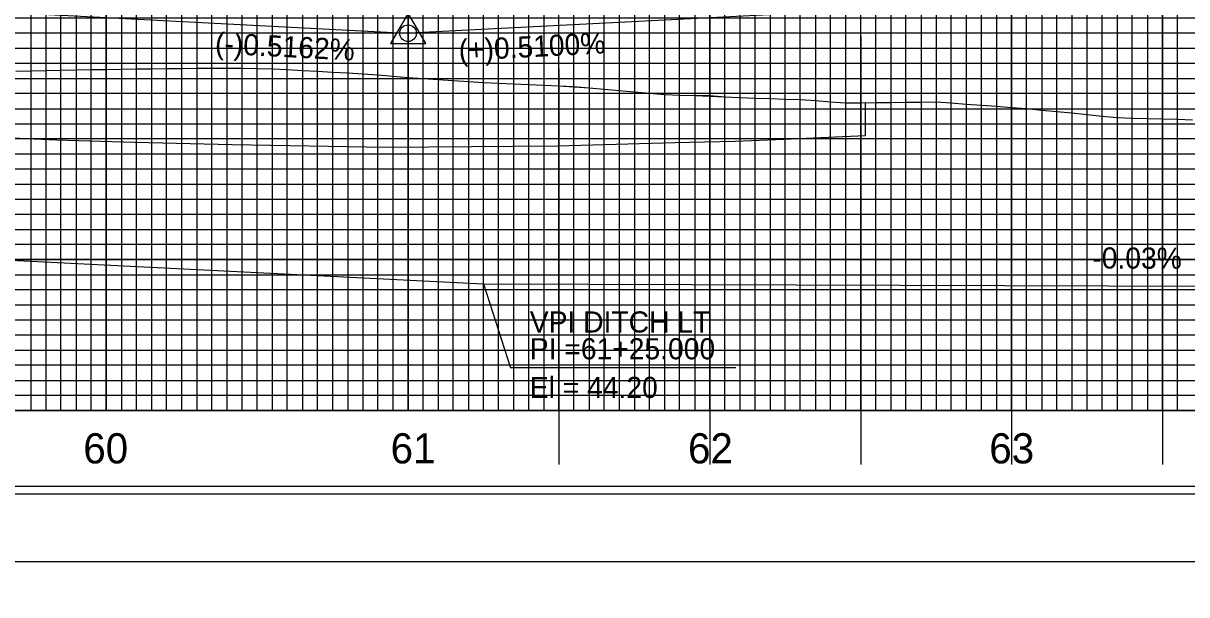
# Model space of a CAD drawing. Extents: x 2345490 to 2436403, y 465165 to 573888.
# Drawn here: x 2416867.8 to 2417253.4, y 544794.5 to 544983.8 of the extents above; entities that cross this region are included whole.
import ezdxf

# ---------------------------------------------------------------- set-up
doc = ezdxf.new("R2010")
doc.units = 0
for name, color, linetype in [('Old_Level_1', 7, 'Continuous'), ('Old_Level_18', 7, 'Continuous'), ('Old_Level_2', 7, 'Continuous'), ('Old_Level_3', 7, 'Continuous'), ('Old_Level_41', 7, 'Continuous'), ('Old_Level_43', 7, 'Continuous'), ('Old_Level_5', 7, 'Continuous'), ('Old_Level_50', 7, 'Continuous'), ('Old_Level_51', 7, 'Continuous'), ('Old_Level_57', 7, 'Continuous'), ('Old_Level_62', 7, 'Continuous'), ('Old_Level_63', 7, 'Continuous')]:
    doc.layers.add(name, color=color, linetype=linetype)

msp = doc.modelspace()

# ---------------------------------------------------------------- linework, layer by layer
at = {"layer": 'Old_Level_1'}
for points in [[(2416865.325, 544967.93725), (2416870.325, 544968.032), (2416875.325, 544968.13775), (2416880.325, 544968.2435), (2416885.325, 544968.34925), (2416890.325, 544968.455), (2416895.325, 544968.56025)], [(2416895.325, 544968.56025), (2416900.325, 544968.63525), (2416905.325, 544968.7105), (2416910.325, 544968.7705), (2416915.325, 544968.81475), (2416920.325, 544968.859), (2416925.325, 544968.9035), (2416930.325, 544968.948), (2416935.325, 544968.973), (2416940.325, 544968.89675), (2416945.325, 544968.821), (2416950.325, 544968.74625), (2416955.325, 544968.47775), (2416960.325, 544968.20575), (2416965.325, 544967.9345), (2416970.325, 544967.66425), (2416975.325, 544967.395), (2416980.325, 544967.0805), (2416985.325, 544966.74775), (2416990.325, 544966.337), (2416995.325, 544965.86325), (2417000.325, 544965.5255), (2417005.325, 544965.188), (2417010.325, 544964.8505), (2417015.325, 544964.513), (2417020.325, 544964.19875), (2417025.325, 544963.97875), (2417030.325, 544963.759), (2417035.325, 544963.53925), (2417040.325, 544963.33075), (2417045.325, 544963.1265), (2417050.325, 544962.899), (2417055.325, 544962.45875), (2417060.325, 544962.01825), (2417065.325, 544961.578), (2417070.325, 544961.1375), (2417075.325, 544960.697), (2417080.325, 544960.2545), (2417085.325, 544960.04975), (2417090.325, 544959.8445), (2417095.325, 544959.63875), (2417100.325, 544959.4325), (2417105.325, 544959.22575), (2417110.325, 544959.0195), (2417115.325, 544958.8765), (2417120.325, 544958.7335), (2417125.325, 544958.55225), (2417130.325, 544958.188), (2417135.325, 544957.8235), (2417140.325, 544957.46725), (2417145.325, 544957.51775), (2417150.325, 544957.5685), (2417155.325, 544957.6195), (2417160.325, 544957.6705), (2417165.325, 544957.722), (2417170.325, 544957.74275), (2417175.325, 544957.43375), (2417180.325, 544957.065), (2417185.325, 544956.69525), (2417190.325, 544956.325), (2417195.325, 544955.95375), (2417200.325, 544955.56725), (2417205.325, 544955.08425), (2417210.325, 544954.60025), (2417215.325, 544954.104), (2417220.325, 544953.561), (2417225.325, 544953.01725), (2417230.325, 544952.56675), (2417235.325, 544952.4315), (2417240.325, 544952.296), (2417245.325, 544952.16), (2417250.325, 544952.02375), (2417255.325, 544951.88675)]]:
    msp.add_lwpolyline(points, dxfattribs=at)
at = {"layer": 'Old_Level_18'}
msp.add_lwpolyline([(2417945.325, 545880.52975), (2416445.325, 545880.52975), (2416445.325, 544830.52975), (2417945.325, 544830.52975)], close=True, dxfattribs=at)
at = {"layer": 'Old_Level_2'}
for p, q in [((2416845.325, 544988.27325), (2416992.57875, 544980.67125)), ((2417145.325, 544988.1795), (2416998.0715, 544980.6695))]:
    msp.add_line(p, q, dxfattribs=at)
msp.add_lwpolyline([(2416989.51925, 544977.0785), (2417001.26175, 544977.0785), (2416995.39075, 544987.20425)], close=True, dxfattribs=at)
msp.add_circle((2416995.325, 544980.5295), 2.75, dxfattribs=at)
msp.add_circle((2416995.325, 544980.5295), 2.75, dxfattribs=at)
at = {"layer": 'Old_Level_3'}
for p, q in [((2416470.325, 544925.12975), (2417020.325, 544897.52975)), ((2417020.325, 544897.52975), (2417620.325, 544895.52975)), ((2417020.325, 544897.52975), (2417029.27661, 544869.64055)), ((2417103.90782, 544869.64055), (2417029.27661, 544869.64055))]:
    msp.add_line(p, q, dxfattribs=at)
at = {"layer": 'Old_Level_41'}
msp.add_line((2417945.325, 544855.52975), (2416445.325, 544855.52975), dxfattribs=at)
for points in [[(2416870.325, 545880.52975), (2416870.325, 544855.52975), (2416920.325, 544855.52975), (2416920.325, 545880.52975)], [(2416895.325, 545880.52975), (2416895.325, 544855.52975), (2416945.325, 544855.52975), (2416945.325, 545880.52975)], [(2416970.325, 545880.52975), (2416970.325, 544855.52975), (2417020.325, 544855.52975), (2417020.325, 545880.52975)], [(2416995.325, 545880.52975), (2416995.325, 544855.52975), (2417045.325, 544855.52975), (2417045.325, 545880.52975)], [(2417070.325, 545880.52975), (2417070.325, 544855.52975), (2417120.325, 544855.52975), (2417120.325, 545880.52975)], [(2417095.325, 545880.52975), (2417095.325, 544855.52975), (2417145.325, 544855.52975), (2417145.325, 545880.52975)], [(2417170.325, 545880.52975), (2417170.325, 544855.52975), (2417220.325, 544855.52975), (2417220.325, 545880.52975)], [(2417195.325, 545880.52975), (2417195.325, 544855.52975), (2417245.325, 544855.52975), (2417245.325, 545880.52975)], [(2417945.325, 544980.52975), (2416445.325, 544980.52975), (2416445.325, 544930.52975), (2417945.325, 544930.52975)], [(2417945.325, 544905.52975), (2416445.325, 544905.52975), (2416445.325, 544955.52975), (2417945.325, 544955.52975)], [(2417945.325, 544880.52975), (2416445.325, 544880.52975)]]:
    msp.add_lwpolyline(points, dxfattribs=at)
at = {"layer": 'Old_Level_43'}
for points in [[(2416875.325, 545880.52975), (2416875.325, 544855.52975), (2416880.325, 544855.52975), (2416880.325, 545880.52975)], [(2416885.325, 545880.52975), (2416885.325, 544855.52975), (2416890.325, 544855.52975), (2416890.325, 545880.52975)], [(2416900.325, 545880.52975), (2416900.325, 544855.52975), (2416905.325, 544855.52975), (2416905.325, 545880.52975)], [(2416910.325, 545880.52975), (2416910.325, 544855.52975), (2416915.325, 544855.52975), (2416915.325, 545880.52975)], [(2416925.325, 545880.52975), (2416925.325, 544855.52975), (2416930.325, 544855.52975), (2416930.325, 545880.52975)], [(2416935.325, 545880.52975), (2416935.325, 544855.52975), (2416940.325, 544855.52975), (2416940.325, 545880.52975)], [(2416950.325, 545880.52975), (2416950.325, 544855.52975), (2416955.325, 544855.52975), (2416955.325, 545880.52975)], [(2416960.325, 545880.52975), (2416960.325, 544855.52975), (2416965.325, 544855.52975), (2416965.325, 545880.52975)], [(2416975.325, 545880.52975), (2416975.325, 544855.52975)], [(2416980.325, 545880.52975), (2416980.325, 544855.52975), (2416985.325, 544855.52975), (2416985.325, 545880.52975), (2416990.325, 545880.52975), (2416990.325, 544855.52975), (2417000.325, 544855.52975), (2417000.325, 545880.52975), (2417005.325, 545880.52975), (2417005.325, 544855.52975), (2417010.325, 544855.52975), (2417010.325, 545880.52975), (2417015.325, 545880.52975), (2417015.325, 544855.52975)], [(2417025.325, 544855.52975), (2417025.325, 545880.52975)], [(2417030.325, 545880.52975), (2417030.325, 544855.52975), (2417035.325, 544855.52975), (2417035.325, 545880.52975)], [(2417040.325, 545880.52975), (2417040.325, 544855.52975), (2417050.325, 544855.52975), (2417050.325, 545880.52975)], [(2417055.325, 545880.52975), (2417055.325, 544855.52975), (2417055.325, 544855.52975), (2417060.325, 544855.52975), (2417060.325, 545880.52975)], [(2417065.325, 545880.52975), (2417065.325, 544855.52975), (2417075.325, 544855.52975), (2417075.325, 545880.52975)], [(2417080.325, 545880.52975), (2417080.325, 544855.52975), (2417085.325, 544855.52975), (2417085.325, 545880.52975)], [(2417090.325, 545880.52975), (2417090.325, 544855.52975), (2417100.325, 544855.52975), (2417100.325, 545880.52975)], [(2417105.325, 545880.52975), (2417105.325, 544855.52975), (2417110.325, 544855.52975), (2417110.325, 545880.52975)], [(2417115.325, 545880.52975), (2417115.325, 544855.52975), (2417125.325, 544855.52975), (2417125.325, 545880.52975)], [(2417130.325, 545880.52975), (2417130.325, 544855.52975), (2417135.325, 544855.52975), (2417135.325, 545880.52975)], [(2417140.325, 545880.52975), (2417140.325, 544855.52975), (2417150.325, 544855.52975), (2417150.325, 545880.52975)], [(2417155.325, 545880.52975), (2417155.325, 544855.52975), (2417160.325, 544855.52975), (2417160.325, 545880.52975)], [(2417165.325, 545880.52975), (2417165.325, 544855.52975), (2417175.325, 544855.52975), (2417175.325, 545880.52975)], [(2417180.325, 545880.52975), (2417180.325, 544855.52975), (2417185.325, 544855.52975), (2417185.325, 545880.52975)], [(2417190.325, 545880.52975), (2417190.325, 544855.52975), (2417200.325, 544855.52975), (2417200.325, 545880.52975)], [(2417205.325, 545880.52975), (2417205.325, 544855.52975)], [(2417215.325, 545879.92975), (2417215.325, 544855.52975), (2417225.325, 544855.52975), (2417225.325, 545880.52975)], [(2417230.325, 545880.52975), (2417230.325, 544855.52975), (2417235.325, 544855.52975), (2417235.325, 545880.52975)], [(2417240.325, 545880.52975), (2417240.325, 544855.52975), (2417250.325, 544855.52975), (2417250.325, 545880.52975)], [(2417205.325, 544855.52975), (2417210.325, 544855.52975), (2417210.325, 545879.92975)], [(2417895.325, 544985.52975), (2416495.325, 544985.52975), (2416495.325, 544975.52975), (2417895.325, 544975.52975)], [(2417895.325, 544970.52975), (2416495.325, 544970.52975), (2416495.325, 544965.52975), (2417895.325, 544965.52975)], [(2417895.325, 544960.52975), (2416495.325, 544960.52975), (2416495.325, 544950.52975), (2417895.325, 544950.52975)], [(2417895.325, 544945.52975), (2416495.325, 544945.52975), (2416495.325, 544940.52975), (2417895.325, 544940.52975)], [(2417895.325, 544935.52975), (2416495.325, 544935.52975), (2416495.325, 544925.52975), (2417895.325, 544925.52975)], [(2417895.325, 544920.52975), (2416495.325, 544920.52975), (2416495.325, 544915.52975), (2417895.325, 544915.52975)], [(2417895.325, 544910.52975), (2416495.325, 544910.52975), (2416495.325, 544900.52975), (2417895.325, 544900.52975)], [(2417895.325, 544895.52975), (2416495.325, 544895.52975), (2416495.325, 544890.52975), (2417895.325, 544890.52975)], [(2417895.325, 544885.52975), (2416495.325, 544885.52975), (2416495.325, 544875.52975), (2417895.325, 544875.52975)], [(2417895.325, 544870.52975), (2416495.325, 544870.52975), (2416495.325, 544865.52975), (2417895.325, 544865.52975)], [(2417895.325, 544860.52975), (2416495.325, 544860.52975)]]:
    msp.add_lwpolyline(points, dxfattribs=at)
at = {"layer": 'Old_Level_5'}
msp.add_lwpolyline([(2416865.325, 544967.93725), (2416870.325, 544968.032), (2416875.325, 544968.13775), (2416880.325, 544968.2435), (2416885.325, 544968.34925), (2416890.325, 544968.455), (2416895.325, 544968.56025), (2416900.325, 544968.63525), (2416905.325, 544968.7105), (2416910.325, 544968.7705), (2416915.325, 544968.81475), (2416920.325, 544968.859), (2416925.325, 544968.9035), (2416930.325, 544968.948), (2416935.325, 544968.973), (2416940.325, 544968.89675), (2416945.325, 544968.821), (2416950.325, 544968.74625), (2416955.325, 544968.47775), (2416960.325, 544968.20575), (2416965.325, 544967.9345), (2416970.325, 544967.66425), (2416975.325, 544967.395), (2416980.325, 544967.0805), (2416985.325, 544966.74775), (2416990.325, 544966.337), (2416995.325, 544965.86325), (2417000.325, 544965.5255), (2417005.325, 544965.188), (2417010.325, 544964.8505), (2417015.325, 544964.513), (2417020.325, 544964.19875), (2417025.325, 544963.97875), (2417030.325, 544963.759), (2417035.325, 544963.53925), (2417040.325, 544963.33075), (2417045.325, 544963.1265), (2417055.325, 544962.45875), (2417060.325, 544962.01825), (2417065.325, 544961.578), (2417070.325, 544961.1375), (2417075.325, 544960.697), (2417080.325, 544960.2545), (2417085.325, 544960.04975), (2417090.325, 544959.8445), (2417095.47579, 544959.8445), (2417100.325, 544959.4325), (2417105.325, 544959.22575), (2417110.325, 544959.0195), (2417115.325, 544958.8765), (2417120.325, 544958.7335), (2417125.325, 544958.55225), (2417130.325, 544958.188), (2417135.325, 544957.8235), (2417140.325, 544957.46725), (2417145.325, 544957.51775), (2417146.865, 544957.53321), (2417146.865, 544946.55948), (2417119.84106, 544945.36846), (2417103.59413, 544944.7026), (2417083.75157, 544944.16991), (2417044.86548, 544943.10454), (2416988.00123, 544942.70502), (2416936.99652, 544943.50405), (2416904.63583, 544944.30308), (2416878.80055, 544945.10211), (2416854.16382, 544946.16748)], dxfattribs=at)
msp.add_lwpolyline([(2416865.325, 544967.93725), (2416870.325, 544968.032), (2416875.325, 544968.13775), (2416880.325, 544968.2435), (2416885.325, 544968.34925), (2416890.325, 544968.455), (2416895.325, 544968.56025), (2416900.325, 544968.63525), (2416905.325, 544968.7105), (2416910.325, 544968.7705), (2416915.325, 544968.81475), (2416920.325, 544968.859), (2416925.325, 544968.9035), (2416930.325, 544968.948), (2416935.325, 544968.973), (2416940.325, 544968.89675), (2416945.325, 544968.821), (2416950.325, 544968.74625), (2416955.325, 544968.47775), (2416960.325, 544968.20575), (2416965.325, 544967.9345), (2416970.325, 544967.66425), (2416975.325, 544967.395), (2416980.325, 544967.0805), (2416985.325, 544966.74775), (2416990.325, 544966.337), (2416995.325, 544965.86325), (2417000.325, 544965.5255), (2417005.325, 544965.188), (2417010.325, 544964.8505), (2417015.325, 544964.513), (2417020.325, 544964.19875), (2417025.325, 544963.97875), (2417030.325, 544963.759), (2417035.325, 544963.53925), (2417040.325, 544963.33075), (2417045.325, 544963.1265), (2417055.325, 544962.45875), (2417060.325, 544962.01825), (2417065.325, 544961.578), (2417070.325, 544961.1375), (2417075.325, 544960.697), (2417080.325, 544960.2545), (2417085.325, 544960.04975), (2417090.325, 544959.8445), (2417095.47579, 544959.8445), (2417100.325, 544959.4325), (2417105.325, 544959.22575), (2417110.325, 544959.0195), (2417115.325, 544958.8765), (2417120.325, 544958.7335), (2417125.325, 544958.55225), (2417130.325, 544958.188), (2417135.325, 544957.8235), (2417140.325, 544957.46725), (2417145.325, 544957.51775), (2417146.865, 544957.53321), (2417146.865, 544946.55948), (2417119.84106, 544945.36846), (2417103.59413, 544944.7026), (2417083.75157, 544944.16991), (2417044.86548, 544943.10454), (2416988.00123, 544942.70502), (2416936.99652, 544943.50405), (2416904.63583, 544944.30308), (2416878.80055, 544945.10211), (2416854.16382, 544946.16748)], dxfattribs=at)
at = {"layer": 'Old_Level_50'}
msp.add_lwpolyline([(2417957.825, 545883.07975), (2416291.325, 545883.07975), (2416291.325, 544827.97975), (2417957.825, 544827.97975)], close=True, dxfattribs=at)
at = {"layer": 'Old_Level_51'}
msp.add_lwpolyline([(2417962.325, 545905.52975), (2416278.325, 545905.52975), (2416278.325, 544805.52975), (2417962.325, 544805.52975)], close=True, dxfattribs=at)
at = {"layer": 'Old_Level_57'}
for p, q in [((2416895.32475, 544855.62975), (2416895.32475, 545405.62975)), ((2416895.32475, 544855.62975), (2416895.32475, 545405.62975)), ((2416895.32475, 544855.52975), (2416895.32475, 545405.52975)), ((2416995.32475, 544855.62975), (2416995.32475, 545405.62975)), ((2416995.32475, 544855.52975), (2416995.32475, 545405.52975)), ((2417095.32475, 544855.62975), (2417095.32475, 545405.62975)), ((2417095.32475, 544855.52975), (2417095.32475, 545405.52975)), ((2417195.32475, 544855.62975), (2417195.32475, 545405.62975)), ((2417195.32475, 544855.52975), (2417195.32475, 545405.52975)), ((2410845.32525, 544955.52975), (2417795.32475, 544955.52975)), ((2410845.325, 544905.52975), (2417795.32475, 544905.52975)), ((2410845.32525, 544855.52975), (2417795.32475, 544855.52975))]:
    msp.add_line(p, q, dxfattribs=at)
at = {"layer": 'Old_Level_62'}
msp.add_circle((2417125.67262, 545015.45712), 701.56794, dxfattribs=at)
at = {"layer": 'Old_Level_63'}
for p, q in [((2417245.325, 544989.32975), (2417245.325, 544837.666)), ((2417195.325, 544983.74975), (2417195.325, 544837.666)), ((2417145.325, 544979.38975), (2417145.325, 544837.666)), ((2417095.325, 544974.33975), (2417095.325, 544837.666)), ((2417045.325, 544968.73975), (2417045.325, 544837.666)), ((2410895.325, 544855.52975), (2417769.23375, 544855.52975))]:
    msp.add_line(p, q, dxfattribs=at)

# ---------------------------------------------------------------- texts
at = {"layer": 'Old_Level_1'}
for s, p in [('60', (2416887.7115, 544838.0295)), ('61', (2416989.551, 544838.0295)), ('62', (2417088.09925, 544838.0295)), ('63', (2417187.934, 544838.0295))]:
    msp.add_text(s, height=10.000001, dxfattribs=at).set_placement(p)
at = {"layer": 'Old_Level_2'}
for s, rotation, p in [('(-)0.5162%', 357.0447278, (2416931.25275, 544973.82375)), ('(+)0.5100%', 2.9195556, (2417012.28125, 544971.381))]:
    msp.add_text(s, height=7.000001, rotation=rotation, dxfattribs=at).set_placement(p)
at = {"layer": 'Old_Level_3'}
msp.add_text('-0.03%', height=7.000001, rotation=359.8090147, dxfattribs=at).set_placement((2417222.08266, 544902.59355))
for s, height, p in [('VPI DITCH LT', 7.0000005, (2417035.67825, 544881.38018)), ('PI =61+25.000', 7.0000005, (2417035.67825, 544872.50628)), ('El = 44.20', 7.000001, (2417035.67825, 544859.70306))]:
    msp.add_text(s, height=height, dxfattribs=at).set_placement(p)

doc.saveas('drawing.dxf')
